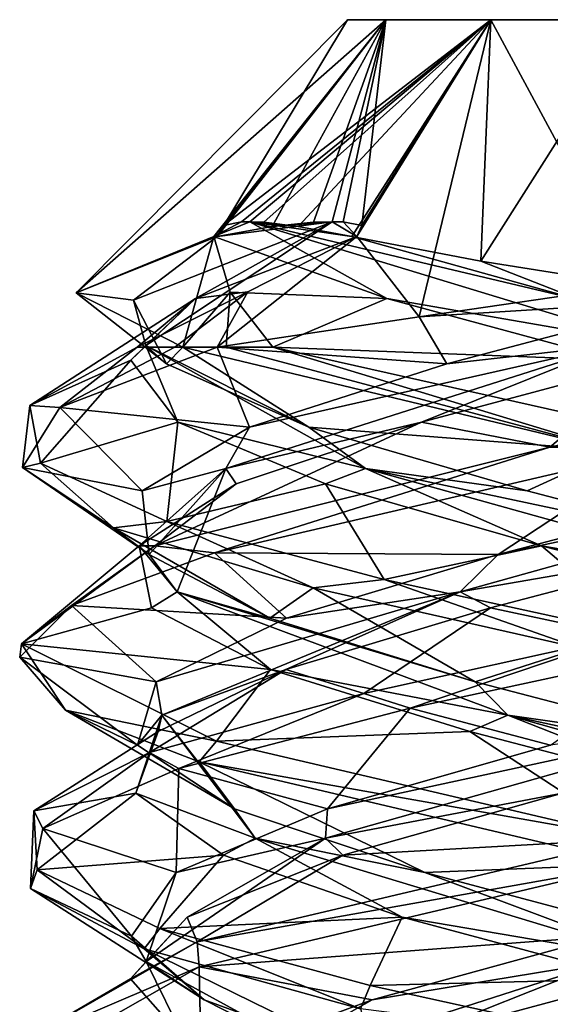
# Model space of a CAD drawing. Header units: millimetres. Extents: x -18.9 to 18.9, y -8.8 to 39.
# Tile 330 of 332: x 8.5 to 9.8, y 36.6 to 39. Entities that reach past the tile are written whole.
import ezdxf

# ---------------------------------------------------------------- set-up
doc = ezdxf.new("R2010")
doc.units = ezdxf.units.MM
doc.header["$LTSCALE"] = 41.718519
for name, color, linetype in [('1851', 7, 'CONTINUOUS'), ('1852', 7, 'CONTINUOUS'), ('1853', 7, 'CONTINUOUS'), ('1919', 7, 'CONTINUOUS'), ('1920', 7, 'CONTINUOUS'), ('1921', 7, 'CONTINUOUS'), ('1922', 7, 'CONTINUOUS'), ('1923', 7, 'CONTINUOUS'), ('1924', 7, 'CONTINUOUS'), ('1925', 7, 'CONTINUOUS'), ('1926', 7, 'CONTINUOUS'), ('1927', 7, 'CONTINUOUS'), ('1928', 7, 'CONTINUOUS'), ('1929', 7, 'CONTINUOUS'), ('1930', 7, 'CONTINUOUS'), ('2008', 7, 'CONTINUOUS')]:
    doc.layers.add(name, color=color, linetype=linetype)

msp = doc.modelspace()

# ---------------------------------------------------------------- linework, layer by layer
at = {"layer": '1851', "color": 7, "linetype": 'Continuous'}
for points in [[(9.2586, 39, 8.3562), (9.3526, 39, 8.7064), (9.3526, 39, 8.0061), (9.2586, 39, 8.3562)], [(9.3526, 39, 8.7064), (9.6084, 39, 8.9622), (9.3526, 39, 8.0061), (9.3526, 39, 8.7064)], [(9.3526, 39, 8.0061), (9.6084, 39, 8.9622), (9.6084, 39, 7.7503), (9.3526, 39, 8.0061)], [(9.6084, 39, 8.9622), (9.9586, 39, 9.0562), (9.6084, 39, 7.7503), (9.6084, 39, 8.9622)], [(9.6084, 39, 7.7503), (9.9586, 39, 9.0562), (9.9586, 39, 7.6562), (9.6084, 39, 7.7503)]]:
    msp.add_3dface(points, dxfattribs=at)
at = {"layer": '1852', "color": 7, "linetype": 'Continuous'}
for points in [[(9.2586, 39, 8.3562), (9.3526, 39, 8.0061), (8.5967, 38.3327, 8.2356), (9.2586, 39, 8.3562)], [(8.9405, 38.4706, 9.0453), (9.2586, 39, 8.3562), (8.5967, 38.3327, 8.2356), (8.9405, 38.4706, 9.0453)], [(8.5967, 38.3327, 8.2356), (9.3526, 39, 8.0061), (8.9324, 38.4706, 7.6793), (8.5967, 38.3327, 8.2356)], [(8.9324, 38.4706, 7.6793), (9.3526, 39, 8.0061), (8.9564, 38.4974, 7.6915), (8.9324, 38.4706, 7.6793)], [(9.3526, 39, 8.7064), (9.2586, 39, 8.3562), (8.9405, 38.4706, 9.0453), (9.3526, 39, 8.7064)], [(9.0747, 38.4952, 9.175), (9.3526, 39, 8.7064), (8.9405, 38.4706, 9.0453), (9.0747, 38.4952, 9.175)], [(9.3526, 39, 8.0061), (9.6084, 39, 7.7503), (8.9564, 38.4974, 7.6915), (9.3526, 39, 8.0061)], [(8.9564, 38.4974, 7.6915), (9.6084, 39, 7.7503), (8.9997, 38.506, 7.6448), (8.9564, 38.4974, 7.6915)], [(8.9997, 38.506, 7.6448), (9.6084, 39, 7.7503), (9.0204, 38.5067, 7.6188), (8.9997, 38.506, 7.6448)], [(9.0204, 38.5067, 7.6188), (9.6084, 39, 7.7503), (9.0543, 38.5054, 7.5756), (9.0204, 38.5067, 7.6188)], [(9.0543, 38.5054, 7.5756), (9.6084, 39, 7.7503), (9.1383, 38.4954, 7.4741), (9.0543, 38.5054, 7.5756)], [(9.1761, 38.5053, 9.2591), (9.3526, 39, 8.7064), (9.0747, 38.4952, 9.175), (9.1761, 38.5053, 9.2591)], [(9.1383, 38.4954, 7.4741), (9.6084, 39, 7.7503), (9.2695, 38.4706, 7.3381), (9.1383, 38.4954, 7.4741)], [(9.2212, 38.5067, 9.2944), (9.3526, 39, 8.7064), (9.1761, 38.5053, 9.2591), (9.2212, 38.5067, 9.2944)], [(9.2483, 38.506, 9.3161), (9.3526, 39, 8.7064), (9.2212, 38.5067, 9.2944), (9.2483, 38.506, 9.3161)], [(9.294, 38.4973, 9.3586), (9.3526, 39, 8.7064), (9.2483, 38.506, 9.3161), (9.294, 38.4973, 9.3586)], [(9.2695, 38.4706, 7.3381), (9.6084, 39, 7.7503), (9.584, 38.41, 7.1218), (9.2695, 38.4706, 7.3381)], [(9.2816, 38.4706, 9.3824), (9.6084, 39, 8.9622), (9.294, 38.4973, 9.3586), (9.2816, 38.4706, 9.3824)], [(9.6084, 39, 8.9622), (9.2816, 38.4706, 9.3824), (9.434, 38.2745, 9.6817), (9.6084, 39, 8.9622)], [(9.6084, 39, 8.9622), (9.3526, 39, 8.7064), (9.294, 38.4973, 9.3586), (9.6084, 39, 8.9622)], [(9.9586, 38.3506, 9.7057), (9.6084, 39, 8.9622), (9.434, 38.2745, 9.6817), (9.9586, 38.3506, 9.7057)], [(9.6084, 39, 7.7503), (9.9586, 39, 7.6562), (9.584, 38.41, 7.1218), (9.6084, 39, 7.7503)], [(9.584, 38.41, 7.1218), (9.9586, 39, 7.6562), (9.9586, 38.3506, 7.0068), (9.584, 38.41, 7.1218)], [(9.9586, 39, 9.0562), (9.6084, 39, 8.9622), (9.9586, 38.3506, 9.7057), (9.9586, 39, 9.0562)], [(8.8571, 38.2, 7.338), (8.5967, 38.3327, 8.2356), (8.9324, 38.4706, 7.6793), (8.8571, 38.2, 7.338)], [(8.9722, 38.335, 7.4127), (8.8571, 38.2, 7.338), (8.9324, 38.4706, 7.6793), (8.9722, 38.335, 7.4127)], [(9.0152, 38.3351, 9.3426), (8.9404, 38.2, 9.4577), (9.2816, 38.4706, 9.3824), (9.0152, 38.3351, 9.3426)], [(9.2816, 38.4706, 9.3824), (8.9404, 38.2, 9.4577), (9.434, 38.2745, 9.6817), (9.2816, 38.4706, 9.3824)], [(8.7451, 38.2, 9.2379), (8.8373, 38.2, 9.3526), (9.0152, 38.3351, 9.3426), (8.7451, 38.2, 9.2379)], [(8.8373, 38.2, 9.3526), (8.9404, 38.2, 9.4577), (9.0152, 38.3351, 9.3426), (8.8373, 38.2, 9.3526)], [(8.9622, 38.2, 7.235), (8.8571, 38.2, 7.338), (8.9722, 38.335, 7.4127), (8.9622, 38.2, 7.235)], [(9.0769, 38.2, 7.1427), (8.9622, 38.2, 7.235), (8.9722, 38.335, 7.4127), (9.0769, 38.2, 7.1427)]]:
    msp.add_3dface(points, dxfattribs=at)
at = {"layer": '1853', "color": 7, "linetype": 'Continuous'}
for points in [[(10.8403, 38.2, 9.5698), (9.753, 37.9562, 9.8421), (10.0147, 37.9494, 9.8552), (10.8403, 38.2, 9.5698)], [(9.753, 37.9562, 9.8421), (8.7885, 37.7152, 9.2948), (8.9344, 37.6983, 9.4522), (9.753, 37.9562, 9.8421)], [(10.0147, 37.9494, 9.8552), (9.753, 37.9562, 9.8421), (8.9344, 37.6983, 9.4522), (10.0147, 37.9494, 9.8552)], [(8.7885, 37.7152, 9.2948), (8.4628, 37.476, 8.2432), (8.5851, 37.5692, 8.9593), (8.7885, 37.7152, 9.2948)], [(8.9344, 37.6983, 9.4522), (8.7885, 37.7152, 9.2948), (8.5851, 37.5692, 8.9593), (8.9344, 37.6983, 9.4522)], [(8.5851, 37.5692, 8.9593), (8.4628, 37.476, 8.2432), (8.4588, 37.4432, 8.3832), (8.5851, 37.5692, 8.9593)], [(9.9324, 37.4944, 9.856), (9.2984, 37.3549, 9.7031), (9.4119, 37.3188, 9.7531), (9.9324, 37.4944, 9.856)], [(10.091, 37.4656, 9.8504), (9.9324, 37.4944, 9.856), (9.4119, 37.3188, 9.7531), (10.091, 37.4656, 9.8504)], [(8.4588, 37.4432, 8.3832), (8.4628, 37.476, 8.2432), (8.5704, 37.3138, 7.7879), (8.4588, 37.4432, 8.3832)], [(8.4628, 37.476, 8.2432), (8.9391, 37.2379, 7.256), (8.5704, 37.3138, 7.7879), (8.4628, 37.476, 8.2432)], [(9.2984, 37.3549, 9.7031), (8.7752, 37.2106, 9.278), (8.8471, 37.1719, 9.3636), (9.2984, 37.3549, 9.7031)], [(9.4119, 37.3188, 9.7531), (9.2984, 37.3549, 9.7031), (8.8471, 37.1719, 9.3636), (9.4119, 37.3188, 9.7531)], [(8.5704, 37.3138, 7.7879), (8.9391, 37.2379, 7.256), (8.8966, 37.1879, 7.2969), (8.5704, 37.3138, 7.7879)], [(8.9391, 37.2379, 7.256), (9.9586, 37, 6.8562), (8.8966, 37.1879, 7.2969), (8.9391, 37.2379, 7.256)], [(8.7752, 37.2106, 9.278), (8.4928, 37.0682, 8.675), (8.5149, 37.025, 8.7634), (8.7752, 37.2106, 9.278)], [(8.8471, 37.1719, 9.3636), (8.7752, 37.2106, 9.278), (8.5149, 37.025, 8.7634), (8.8471, 37.1719, 9.3636)], [(8.8966, 37.1879, 7.2969), (9.9586, 37, 6.8562), (9.9586, 36.9375, 6.8562), (8.8966, 37.1879, 7.2969)], [(8.4928, 37.0682, 8.675), (8.5012, 36.9239, 8.001), (8.4846, 36.8781, 8.078), (8.4928, 37.0682, 8.675)], [(8.5149, 37.025, 8.7634), (8.4928, 37.0682, 8.675), (8.4846, 36.8781, 8.078), (8.5149, 37.025, 8.7634)], [(9.9586, 36.9375, 9.8562), (9.9586, 37, 9.8562), (8.8916, 36.7481, 9.4106), (9.9586, 36.9375, 9.8562)], [(8.897, 36.6872, 9.416), (9.9586, 36.9375, 9.8562), (8.8916, 36.7481, 9.4106), (8.897, 36.6872, 9.416)], [(8.4846, 36.8781, 8.078), (8.5012, 36.9239, 8.001), (8.7626, 36.7312, 7.4509), (8.4846, 36.8781, 8.078)], [(8.5012, 36.9239, 8.001), (8.8004, 36.7808, 7.403), (8.7626, 36.7312, 7.4509), (8.5012, 36.9239, 8.001)], [(8.7626, 36.7312, 7.4509), (8.8004, 36.7808, 7.403), (9.2907, 36.5844, 7.0131), (8.7626, 36.7312, 7.4509)], [(8.8004, 36.7808, 7.403), (9.3142, 36.6413, 7.0017), (9.2907, 36.5844, 7.0131), (8.8004, 36.7808, 7.403)], [(8.4586, 36.4999, 8.3559), (8.897, 36.6872, 9.416), (8.8916, 36.7481, 9.4106), (8.4586, 36.4999, 8.3559)], [(8.4586, 36.437, 8.3539), (8.897, 36.6872, 9.416), (8.4586, 36.4999, 8.3559), (8.4586, 36.437, 8.3539)], [(9.3142, 36.6413, 7.0017), (9.9586, 36.5, 6.8562), (9.2907, 36.5844, 7.0131), (9.3142, 36.6413, 7.0017)]]:
    msp.add_3dface(points, dxfattribs=at)
at = {"layer": '1919', "color": 7, "linetype": 'Continuous'}
for points in [[(8.9722, 38.335, 7.4127), (8.9324, 38.4706, 7.6793), (9.3552, 38.3195, 7.2851), (8.9722, 38.335, 7.4127)], [(9.0769, 38.2, 7.1427), (8.9722, 38.335, 7.4127), (9.3552, 38.3195, 7.2851), (9.0769, 38.2, 7.1427)], [(9.9114, 38.1685, 7.1278), (9.0769, 38.2, 7.1427), (9.3552, 38.3195, 7.2851), (9.9114, 38.1685, 7.1278)], [(10.1461, 37.9601, 6.868), (9.0769, 38.2, 7.1427), (9.9114, 38.1685, 7.1278), (10.1461, 37.9601, 6.868)], [(9.2471, 36.9598, 9.3588), (9.9586, 37, 9.8562), (9.7839, 37.1109, 9.5731), (9.2471, 36.9598, 9.3588)], [(8.8916, 36.7481, 9.4106), (9.9586, 37, 9.8562), (9.2471, 36.9598, 9.3588), (8.8916, 36.7481, 9.4106)], [(8.8675, 36.8087, 8.9228), (8.8916, 36.7481, 9.4106), (9.2471, 36.9598, 9.3588), (8.8675, 36.8087, 8.9228)], [(8.7292, 36.6576, 8.3615), (8.8916, 36.7481, 9.4106), (8.8675, 36.8087, 8.9228), (8.7292, 36.6576, 8.3615)], [(8.4586, 36.4999, 8.3559), (8.8916, 36.7481, 9.4106), (8.7292, 36.6576, 8.3615), (8.4586, 36.4999, 8.3559)], [(8.8627, 36.5065, 7.7991), (8.4586, 36.4999, 8.3559), (8.7292, 36.6576, 8.3615), (8.8627, 36.5065, 7.7991)]]:
    msp.add_3dface(points, dxfattribs=at)
at = {"layer": '1920', "color": 7, "linetype": 'Continuous'}
for points in [[(8.9324, 38.4706, 7.6793), (8.9997, 38.506, 7.6448), (9.0204, 38.5067, 7.6188), (8.9324, 38.4706, 7.6793)], [(8.9324, 38.4706, 7.6793), (9.0204, 38.5067, 7.6188), (9.3552, 38.3195, 7.2851), (8.9324, 38.4706, 7.6793)], [(8.9324, 38.4706, 7.6793), (8.9564, 38.4974, 7.6915), (8.9997, 38.506, 7.6448), (8.9324, 38.4706, 7.6793)], [(9.0204, 38.5067, 7.6188), (9.0543, 38.5054, 7.5756), (9.1383, 38.4954, 7.4741), (9.0204, 38.5067, 7.6188)], [(9.0204, 38.5067, 7.6188), (9.1383, 38.4954, 7.4741), (9.2695, 38.4706, 7.3381), (9.0204, 38.5067, 7.6188)], [(9.0204, 38.5067, 7.6188), (9.2695, 38.4706, 7.3381), (9.8272, 38.3153, 7.1339), (9.0204, 38.5067, 7.6188)], [(9.3552, 38.3195, 7.2851), (9.0204, 38.5067, 7.6188), (10.0107, 38.2049, 7.1641), (9.3552, 38.3195, 7.2851)], [(10.0107, 38.2049, 7.1641), (9.0204, 38.5067, 7.6188), (9.8272, 38.3153, 7.1339), (10.0107, 38.2049, 7.1641)], [(9.9114, 38.1685, 7.1278), (9.3552, 38.3195, 7.2851), (10.0107, 38.2049, 7.1641), (9.9114, 38.1685, 7.1278)], [(9.7839, 37.1109, 9.5731), (10.2674, 37.3021, 9.5089), (9.2049, 37.0012, 9.2814), (9.7839, 37.1109, 9.5731)], [(9.2049, 37.0012, 9.2814), (10.2674, 37.3021, 9.5089), (9.2102, 37.0729, 9.3315), (9.2049, 37.0012, 9.2814)], [(9.2102, 37.0729, 9.3315), (10.2674, 37.3021, 9.5089), (9.7547, 37.2282, 9.5686), (9.2102, 37.0729, 9.3315)], [(9.2471, 36.9598, 9.3588), (9.7839, 37.1109, 9.5731), (9.2049, 37.0012, 9.2814), (9.2471, 36.9598, 9.3588)], [(8.8403, 36.9176, 8.8669), (9.2049, 37.0012, 9.2814), (9.2102, 37.0729, 9.3315), (8.8403, 36.9176, 8.8669)], [(8.8675, 36.8087, 8.9228), (9.2049, 37.0012, 9.2814), (8.7673, 36.7002, 8.2868), (8.8675, 36.8087, 8.9228)], [(8.7673, 36.7002, 8.2868), (9.2049, 37.0012, 9.2814), (8.8403, 36.9176, 8.8669), (8.7673, 36.7002, 8.2868)], [(8.8675, 36.8087, 8.9228), (9.2471, 36.9598, 9.3588), (9.2049, 37.0012, 9.2814), (8.8675, 36.8087, 8.9228)], [(8.7314, 36.7623, 8.2831), (8.7673, 36.7002, 8.2868), (8.8403, 36.9176, 8.8669), (8.7314, 36.7623, 8.2831)], [(8.7292, 36.6576, 8.3615), (8.8675, 36.8087, 8.9228), (8.7673, 36.7002, 8.2868), (8.7292, 36.6576, 8.3615)], [(8.9089, 36.607, 7.7164), (8.7673, 36.7002, 8.2868), (8.7314, 36.7623, 8.2831), (8.9089, 36.607, 7.7164)], [(8.8627, 36.5065, 7.7991), (8.7292, 36.6576, 8.3615), (8.7673, 36.7002, 8.2868), (8.8627, 36.5065, 7.7991)], [(8.8627, 36.5065, 7.7991), (8.7673, 36.7002, 8.2868), (9.3174, 36.3993, 7.3498), (8.8627, 36.5065, 7.7991)], [(9.3174, 36.3993, 7.3498), (8.7673, 36.7002, 8.2868), (8.9089, 36.607, 7.7164), (9.3174, 36.3993, 7.3498)], [(9.3313, 36.4517, 7.299), (9.3174, 36.3993, 7.3498), (8.9089, 36.607, 7.7164), (9.3313, 36.4517, 7.299)]]:
    msp.add_3dface(points, dxfattribs=at)
at = {"layer": '1921', "color": 7, "linetype": 'Continuous'}
for points in [[(9.2695, 38.4706, 7.3381), (9.584, 38.41, 7.1218), (9.8272, 38.3153, 7.1339), (9.2695, 38.4706, 7.3381)], [(9.584, 38.41, 7.1218), (9.9586, 38.3506, 7.0068), (9.8272, 38.3153, 7.1339), (9.584, 38.41, 7.1218)], [(10.091, 37.4656, 9.8504), (9.4119, 37.3188, 9.7531), (9.7547, 37.2282, 9.5686), (10.091, 37.4656, 9.8504)], [(9.4119, 37.3188, 9.7531), (8.8471, 37.1719, 9.3636), (9.2102, 37.0729, 9.3315), (9.4119, 37.3188, 9.7531)], [(9.4119, 37.3188, 9.7531), (9.2102, 37.0729, 9.3315), (9.7547, 37.2282, 9.5686), (9.4119, 37.3188, 9.7531)], [(8.8471, 37.1719, 9.3636), (8.5149, 37.025, 8.7634), (8.8403, 36.9176, 8.8669), (8.8471, 37.1719, 9.3636)], [(8.8471, 37.1719, 9.3636), (8.8403, 36.9176, 8.8669), (9.2102, 37.0729, 9.3315), (8.8471, 37.1719, 9.3636)], [(8.5149, 37.025, 8.7634), (8.4846, 36.8781, 8.078), (8.7314, 36.7623, 8.2831), (8.5149, 37.025, 8.7634)], [(8.5149, 37.025, 8.7634), (8.7314, 36.7623, 8.2831), (8.8403, 36.9176, 8.8669), (8.5149, 37.025, 8.7634)], [(8.4846, 36.8781, 8.078), (8.7626, 36.7312, 7.4509), (8.9089, 36.607, 7.7164), (8.4846, 36.8781, 8.078)], [(8.4846, 36.8781, 8.078), (8.9089, 36.607, 7.7164), (8.7314, 36.7623, 8.2831), (8.4846, 36.8781, 8.078)], [(8.7626, 36.7312, 7.4509), (9.2907, 36.5844, 7.0131), (9.3313, 36.4517, 7.299), (8.7626, 36.7312, 7.4509)], [(8.7626, 36.7312, 7.4509), (9.3313, 36.4517, 7.299), (8.9089, 36.607, 7.7164), (8.7626, 36.7312, 7.4509)]]:
    msp.add_3dface(points, dxfattribs=at)
at = {"layer": '1922', "color": 7, "linetype": 'Continuous'}
for points in [[(9.6077, 37.5641, 9.5345), (9.9324, 37.4944, 9.856), (10.185, 37.7152, 9.5646), (9.6077, 37.5641, 9.5345)], [(9.108, 37.413, 9.2439), (9.2984, 37.3549, 9.7031), (9.6077, 37.5641, 9.5345), (9.108, 37.413, 9.2439)], [(9.2984, 37.3549, 9.7031), (9.9324, 37.4944, 9.856), (9.6077, 37.5641, 9.5345), (9.2984, 37.3549, 9.7031)], [(8.7752, 37.2106, 9.278), (9.2984, 37.3549, 9.7031), (9.108, 37.413, 9.2439), (8.7752, 37.2106, 9.278)], [(8.7964, 37.262, 8.757), (8.7752, 37.2106, 9.278), (9.108, 37.413, 9.2439), (8.7964, 37.262, 8.757)], [(8.4928, 37.0682, 8.675), (8.7752, 37.2106, 9.278), (8.7964, 37.262, 8.757), (8.4928, 37.0682, 8.675)], [(8.7417, 37.1109, 8.1816), (8.4928, 37.0682, 8.675), (8.7964, 37.262, 8.757), (8.7417, 37.1109, 8.1816)], [(8.5012, 36.9239, 8.001), (8.4928, 37.0682, 8.675), (8.7417, 37.1109, 8.1816), (8.5012, 36.9239, 8.001)], [(8.956, 36.9598, 7.6447), (8.5012, 36.9239, 8.001), (8.7417, 37.1109, 8.1816), (8.956, 36.9598, 7.6447)], [(8.8004, 36.7808, 7.403), (8.5012, 36.9239, 8.001), (8.956, 36.9598, 7.6447), (8.8004, 36.7808, 7.403)], [(9.392, 36.8087, 7.2652), (8.8004, 36.7808, 7.403), (8.956, 36.9598, 7.6447), (9.392, 36.8087, 7.2652)], [(9.3142, 36.6413, 7.0017), (8.8004, 36.7808, 7.403), (9.392, 36.8087, 7.2652), (9.3142, 36.6413, 7.0017)], [(9.9533, 36.6576, 7.1269), (9.3142, 36.6413, 7.0017), (9.392, 36.8087, 7.2652), (9.9533, 36.6576, 7.1269)], [(9.9586, 36.5, 6.8562), (9.3142, 36.6413, 7.0017), (9.9533, 36.6576, 7.1269), (9.9586, 36.5, 6.8562)]]:
    msp.add_3dface(points, dxfattribs=at)
at = {"layer": '1923', "color": 7, "linetype": 'Continuous'}
for points in [[(10.185, 37.7152, 9.5646), (10.614, 37.9039, 9.3534), (9.5339, 37.6029, 9.4714), (10.185, 37.7152, 9.5646)], [(9.5339, 37.6029, 9.4714), (10.614, 37.9039, 9.3534), (9.6263, 37.6941, 9.5398), (9.5339, 37.6029, 9.4714)], [(9.6263, 37.6941, 9.5398), (10.614, 37.9039, 9.3534), (10.2199, 37.8494, 9.5575), (9.6263, 37.6941, 9.5398)], [(9.6077, 37.5641, 9.5345), (10.185, 37.7152, 9.5646), (9.5339, 37.6029, 9.4714), (9.6077, 37.5641, 9.5345)], [(9.1102, 37.5388, 9.2459), (9.5339, 37.6029, 9.4714), (9.6263, 37.6941, 9.5398), (9.1102, 37.5388, 9.2459)], [(8.8059, 37.302, 8.6648), (9.5339, 37.6029, 9.4714), (8.7921, 37.3835, 8.7444), (8.8059, 37.302, 8.6648)], [(8.7921, 37.3835, 8.7444), (9.5339, 37.6029, 9.4714), (9.1102, 37.5388, 9.2459), (8.7921, 37.3835, 8.7444)], [(9.108, 37.413, 9.2439), (9.5339, 37.6029, 9.4714), (8.8059, 37.302, 8.6648), (9.108, 37.413, 9.2439)], [(9.108, 37.413, 9.2439), (9.6077, 37.5641, 9.5345), (9.5339, 37.6029, 9.4714), (9.108, 37.413, 9.2439)], [(8.7964, 37.262, 8.757), (9.108, 37.413, 9.2439), (8.8059, 37.302, 8.6648), (8.7964, 37.262, 8.757)], [(8.7462, 37.2282, 8.1523), (8.8059, 37.302, 8.6648), (8.7921, 37.3835, 8.7444), (8.7462, 37.2282, 8.1523)], [(8.7417, 37.1109, 8.1816), (8.7964, 37.262, 8.757), (8.8059, 37.302, 8.6648), (8.7417, 37.1109, 8.1816)], [(8.7417, 37.1109, 8.1816), (8.8059, 37.302, 8.6648), (9.0336, 37.0011, 7.6024), (8.7417, 37.1109, 8.1816)], [(8.9833, 37.0729, 7.6078), (8.8059, 37.302, 8.6648), (8.7462, 37.2282, 8.1523), (8.9833, 37.0729, 7.6078)], [(9.0336, 37.0011, 7.6024), (8.8059, 37.302, 8.6648), (8.9833, 37.0729, 7.6078), (9.0336, 37.0011, 7.6024)], [(8.956, 36.9598, 7.6447), (8.7417, 37.1109, 8.1816), (9.0336, 37.0011, 7.6024), (8.956, 36.9598, 7.6447)], [(9.4479, 36.9176, 7.238), (9.0336, 37.0011, 7.6024), (8.9833, 37.0729, 7.6078), (9.4479, 36.9176, 7.238)], [(9.392, 36.8087, 7.2652), (8.956, 36.9598, 7.6447), (9.0336, 37.0011, 7.6024), (9.392, 36.8087, 7.2652)], [(9.392, 36.8087, 7.2652), (9.0336, 37.0011, 7.6024), (10.0282, 36.7002, 7.165), (9.392, 36.8087, 7.2652)], [(10.0282, 36.7002, 7.165), (9.0336, 37.0011, 7.6024), (9.4479, 36.9176, 7.238), (10.0282, 36.7002, 7.165)], [(10.0317, 36.7623, 7.129), (10.0282, 36.7002, 7.165), (9.4479, 36.9176, 7.238), (10.0317, 36.7623, 7.129)], [(9.9533, 36.6576, 7.1269), (9.392, 36.8087, 7.2652), (10.0282, 36.7002, 7.165), (9.9533, 36.6576, 7.1269)]]:
    msp.add_3dface(points, dxfattribs=at)
at = {"layer": '1924', "color": 7, "linetype": 'Continuous'}
for points in [[(10.0147, 37.9494, 9.8552), (8.9344, 37.6983, 9.4522), (9.6263, 37.6941, 9.5398), (10.0147, 37.9494, 9.8552)], [(10.0147, 37.9494, 9.8552), (9.6263, 37.6941, 9.5398), (10.2199, 37.8494, 9.5575), (10.0147, 37.9494, 9.8552)], [(8.9344, 37.6983, 9.4522), (8.5851, 37.5692, 8.9593), (9.1102, 37.5388, 9.2459), (8.9344, 37.6983, 9.4522)], [(8.9344, 37.6983, 9.4522), (9.1102, 37.5388, 9.2459), (9.6263, 37.6941, 9.5398), (8.9344, 37.6983, 9.4522)], [(8.5851, 37.5692, 8.9593), (8.4588, 37.4432, 8.3832), (8.7921, 37.3835, 8.7444), (8.5851, 37.5692, 8.9593)], [(8.5851, 37.5692, 8.9593), (8.7921, 37.3835, 8.7444), (9.1102, 37.5388, 9.2459), (8.5851, 37.5692, 8.9593)], [(8.4588, 37.4432, 8.3832), (8.5704, 37.3138, 7.7879), (8.7462, 37.2282, 8.1523), (8.4588, 37.4432, 8.3832)], [(8.4588, 37.4432, 8.3832), (8.7462, 37.2282, 8.1523), (8.7921, 37.3835, 8.7444), (8.4588, 37.4432, 8.3832)], [(8.5704, 37.3138, 7.7879), (8.8966, 37.1879, 7.2969), (8.9833, 37.0729, 7.6078), (8.5704, 37.3138, 7.7879)], [(8.5704, 37.3138, 7.7879), (8.9833, 37.0729, 7.6078), (8.7462, 37.2282, 8.1523), (8.5704, 37.3138, 7.7879)], [(8.8966, 37.1879, 7.2969), (9.9586, 36.9375, 6.8562), (9.4479, 36.9176, 7.238), (8.8966, 37.1879, 7.2969)], [(8.8966, 37.1879, 7.2969), (9.4479, 36.9176, 7.238), (8.9833, 37.0729, 7.6078), (8.8966, 37.1879, 7.2969)], [(9.9586, 36.9375, 6.8562), (10.0317, 36.7623, 7.129), (9.4479, 36.9176, 7.238), (9.9586, 36.9375, 6.8562)]]:
    msp.add_3dface(points, dxfattribs=at)
at = {"layer": '1925', "color": 7, "linetype": 'Continuous'}
for points in [[(9.753, 37.9562, 9.8421), (10.8403, 38.2, 9.5698), (10.0057, 38.1685, 9.5847), (9.753, 37.9562, 9.8421)], [(9.4391, 38.0174, 9.4705), (9.753, 37.9562, 9.8421), (10.0057, 38.1685, 9.5847), (9.4391, 38.0174, 9.4705)], [(8.7885, 37.7152, 9.2948), (9.753, 37.9562, 9.8421), (9.4391, 38.0174, 9.4705), (8.7885, 37.7152, 9.2948)], [(8.9873, 37.8663, 9.1099), (8.7885, 37.7152, 9.2948), (9.4391, 38.0174, 9.4705), (8.9873, 37.8663, 9.1099)], [(8.7502, 37.7152, 8.5827), (8.7885, 37.7152, 9.2948), (8.9873, 37.8663, 9.1099), (8.7502, 37.7152, 8.5827)], [(8.4628, 37.476, 8.2432), (8.7885, 37.7152, 9.2948), (8.7502, 37.7152, 8.5827), (8.4628, 37.476, 8.2432)], [(8.7803, 37.5641, 8.0054), (8.4628, 37.476, 8.2432), (8.7502, 37.7152, 8.5827), (8.7803, 37.5641, 8.0054)], [(9.0709, 37.413, 7.5057), (8.4628, 37.476, 8.2432), (8.7803, 37.5641, 8.0054), (9.0709, 37.413, 7.5057)], [(8.9391, 37.2379, 7.256), (8.4628, 37.476, 8.2432), (9.0709, 37.413, 7.5057), (8.9391, 37.2379, 7.256)], [(9.5578, 37.262, 7.194), (8.9391, 37.2379, 7.256), (9.0709, 37.413, 7.5057), (9.5578, 37.262, 7.194)], [(9.9586, 37, 6.8562), (8.9391, 37.2379, 7.256), (9.5578, 37.262, 7.194), (9.9586, 37, 6.8562)], [(10.1332, 37.1109, 7.1393), (9.9586, 37, 6.8562), (9.5578, 37.262, 7.194), (10.1332, 37.1109, 7.1393)]]:
    msp.add_3dface(points, dxfattribs=at)
at = {"layer": '1926', "color": 7, "linetype": 'Continuous'}
for points in [[(9.5016, 38.16, 9.4975), (9.9065, 38.2049, 9.5484), (10.0899, 38.3153, 9.5786), (9.5016, 38.16, 9.4975)], [(9.4391, 38.0174, 9.4705), (9.9065, 38.2049, 9.5484), (8.9616, 37.9039, 9.0119), (9.4391, 38.0174, 9.4705)], [(8.9616, 37.9039, 9.0119), (9.9065, 38.2049, 9.5484), (9.0199, 38.0047, 9.1502), (8.9616, 37.9039, 9.0119)], [(9.0199, 38.0047, 9.1502), (9.9065, 38.2049, 9.5484), (9.5016, 38.16, 9.4975), (9.0199, 38.0047, 9.1502)], [(9.4391, 38.0174, 9.4705), (10.0057, 38.1685, 9.5847), (9.9065, 38.2049, 9.5484), (9.4391, 38.0174, 9.4705)], [(8.9873, 37.8663, 9.1099), (9.4391, 38.0174, 9.4705), (8.9616, 37.9039, 9.0119), (8.9873, 37.8663, 9.1099)], [(8.7573, 37.8494, 8.6175), (8.9616, 37.9039, 9.0119), (9.0199, 38.0047, 9.1502), (8.7573, 37.8494, 8.6175)], [(8.7502, 37.7152, 8.5827), (8.9873, 37.8663, 9.1099), (8.9616, 37.9039, 9.0119), (8.7502, 37.7152, 8.5827)], [(8.7502, 37.7152, 8.5827), (8.9616, 37.9039, 9.0119), (8.8433, 37.603, 7.9318), (8.7502, 37.7152, 8.5827)], [(8.775, 37.6941, 8.0239), (8.9616, 37.9039, 9.0119), (8.7573, 37.8494, 8.6175), (8.775, 37.6941, 8.0239)], [(8.8433, 37.603, 7.9318), (8.9616, 37.9039, 9.0119), (8.775, 37.6941, 8.0239), (8.8433, 37.603, 7.9318)], [(8.7803, 37.5641, 8.0054), (8.7502, 37.7152, 8.5827), (8.8433, 37.603, 7.9318), (8.7803, 37.5641, 8.0054)], [(9.0689, 37.5388, 7.5079), (8.8433, 37.603, 7.9318), (8.775, 37.6941, 8.0239), (9.0689, 37.5388, 7.5079)], [(9.0709, 37.413, 7.5057), (8.7803, 37.5641, 8.0054), (8.8433, 37.603, 7.9318), (9.0709, 37.413, 7.5057)], [(9.0709, 37.413, 7.5057), (8.8433, 37.603, 7.9318), (9.6498, 37.3021, 7.2036), (9.0709, 37.413, 7.5057)], [(9.6498, 37.3021, 7.2036), (8.8433, 37.603, 7.9318), (9.5704, 37.3835, 7.1898), (9.6498, 37.3021, 7.2036)], [(9.5704, 37.3835, 7.1898), (8.8433, 37.603, 7.9318), (9.0689, 37.5388, 7.5079), (9.5704, 37.3835, 7.1898)], [(9.5578, 37.262, 7.194), (9.0709, 37.413, 7.5057), (9.6498, 37.3021, 7.2036), (9.5578, 37.262, 7.194)], [(10.1625, 37.2282, 7.1439), (9.6498, 37.3021, 7.2036), (9.5704, 37.3835, 7.1898), (10.1625, 37.2282, 7.1439)], [(10.1332, 37.1109, 7.1393), (9.5578, 37.262, 7.194), (9.6498, 37.3021, 7.2036), (10.1332, 37.1109, 7.1393)], [(10.1332, 37.1109, 7.1393), (9.6498, 37.3021, 7.2036), (10.7122, 37.0012, 7.4311), (10.1332, 37.1109, 7.1393)], [(10.7122, 37.0012, 7.4311), (9.6498, 37.3021, 7.2036), (10.707, 37.0729, 7.3809), (10.7122, 37.0012, 7.4311)], [(10.707, 37.0729, 7.3809), (9.6498, 37.3021, 7.2036), (10.1625, 37.2282, 7.1439), (10.707, 37.0729, 7.3809)]]:
    msp.add_3dface(points, dxfattribs=at)
at = {"layer": '1927', "color": 7, "linetype": 'Continuous'}
for points in [[(9.9586, 38.3506, 9.7057), (9.434, 38.2745, 9.6817), (10.0899, 38.3153, 9.5786), (9.9586, 38.3506, 9.7057)], [(9.434, 38.2745, 9.6817), (9.5016, 38.16, 9.4975), (10.0899, 38.3153, 9.5786), (9.434, 38.2745, 9.6817)], [(9.434, 38.2745, 9.6817), (8.9404, 38.2, 9.4577), (9.5016, 38.16, 9.4975), (9.434, 38.2745, 9.6817)], [(9.0199, 38.0047, 9.1502), (8.9404, 38.2, 9.4577), (8.5565, 38.0531, 8.8892), (9.0199, 38.0047, 9.1502)], [(8.9404, 38.2, 9.4577), (9.0199, 38.0047, 9.1502), (9.5016, 38.16, 9.4975), (8.9404, 38.2, 9.4577)], [(8.4658, 37.9063, 8.2093), (8.7573, 37.8494, 8.6175), (8.5565, 38.0531, 8.8892), (8.4658, 37.9063, 8.2093)], [(8.7573, 37.8494, 8.6175), (9.0199, 38.0047, 9.1502), (8.5565, 38.0531, 8.8892), (8.7573, 37.8494, 8.6175)], [(8.775, 37.6941, 8.0239), (8.7573, 37.8494, 8.6175), (8.4658, 37.9063, 8.2093), (8.775, 37.6941, 8.0239)], [(8.6873, 37.7594, 7.5601), (8.775, 37.6941, 8.0239), (8.4658, 37.9063, 8.2093), (8.6873, 37.7594, 7.5601)], [(9.0689, 37.5388, 7.5079), (8.775, 37.6941, 8.0239), (8.6873, 37.7594, 7.5601), (9.0689, 37.5388, 7.5079)], [(9.1747, 37.6125, 7.0773), (9.0689, 37.5388, 7.5079), (8.6873, 37.7594, 7.5601), (9.1747, 37.6125, 7.0773)], [(9.5704, 37.3835, 7.1898), (9.0689, 37.5388, 7.5079), (9.1747, 37.6125, 7.0773), (9.5704, 37.3835, 7.1898)], [(9.8261, 37.4656, 6.8621), (9.5704, 37.3835, 7.1898), (9.1747, 37.6125, 7.0773), (9.8261, 37.4656, 6.8621)], [(10.1625, 37.2282, 7.1439), (9.5704, 37.3835, 7.1898), (9.8261, 37.4656, 6.8621), (10.1625, 37.2282, 7.1439)]]:
    msp.add_3dface(points, dxfattribs=at)
at = {"layer": '1928', "color": 7, "linetype": 'Continuous'}
for points in [[(9.0152, 38.3351, 9.3426), (9.2816, 38.4706, 9.3824), (8.8875, 38.3195, 8.9596), (9.0152, 38.3351, 9.3426)], [(8.7451, 38.2, 9.2379), (9.0152, 38.3351, 9.3426), (8.8875, 38.3195, 8.9596), (8.7451, 38.2, 9.2379)], [(8.4837, 38.0583, 8.6297), (8.7451, 38.2, 9.2379), (8.8875, 38.3195, 8.9596), (8.4837, 38.0583, 8.6297)], [(8.7301, 38.1685, 8.4034), (8.4837, 38.0583, 8.6297), (8.8875, 38.3195, 8.9596), (8.7301, 38.1685, 8.4034)], [(8.5097, 37.9167, 7.9681), (8.4837, 38.0583, 8.6297), (8.7301, 38.1685, 8.4034), (8.5097, 37.9167, 7.9681)], [(8.8444, 38.0174, 7.8368), (8.5097, 37.9167, 7.9681), (8.7301, 38.1685, 8.4034), (8.8444, 38.0174, 7.8368)], [(8.8179, 37.775, 7.3821), (8.5097, 37.9167, 7.9681), (8.8444, 38.0174, 7.8368), (8.8179, 37.775, 7.3821)], [(9.205, 37.8663, 7.385), (8.8179, 37.775, 7.3821), (8.8444, 38.0174, 7.8368), (9.205, 37.8663, 7.385)], [(9.3484, 37.6333, 6.9859), (8.8179, 37.775, 7.3821), (9.205, 37.8663, 7.385), (9.3484, 37.6333, 6.9859)], [(9.7322, 37.7152, 7.1479), (9.3484, 37.6333, 6.9859), (9.205, 37.8663, 7.385), (9.7322, 37.7152, 7.1479)], [(9.9979, 37.4917, 6.8568), (9.3484, 37.6333, 6.9859), (9.7322, 37.7152, 7.1479), (9.9979, 37.4917, 6.8568)], [(10.3094, 37.5641, 7.178), (9.9979, 37.4917, 6.8568), (9.7322, 37.7152, 7.1479), (10.3094, 37.5641, 7.178)], [(9.4014, 36.5065, 9.4521), (9.9586, 36.5, 9.8562), (9.9639, 36.6576, 9.5856), (9.4014, 36.5065, 9.4521)]]:
    msp.add_3dface(points, dxfattribs=at)
at = {"layer": '1929', "color": 7, "linetype": 'Continuous'}
for points in [[(9.2212, 38.5067, 9.2944), (8.9405, 38.4706, 9.0453), (8.7363, 38.3153, 8.4876), (9.2212, 38.5067, 9.2944)], [(8.7664, 38.2048, 8.3039), (9.2212, 38.5067, 9.2944), (8.7363, 38.3153, 8.4876), (8.7664, 38.2048, 8.3039)], [(8.8875, 38.3195, 8.9596), (9.2212, 38.5067, 9.2944), (8.7664, 38.2048, 8.3039), (8.8875, 38.3195, 8.9596)], [(9.2816, 38.4706, 9.3824), (9.2212, 38.5067, 9.2944), (8.8875, 38.3195, 8.9596), (9.2816, 38.4706, 9.3824)], [(9.2212, 38.5067, 9.2944), (9.0747, 38.4952, 9.175), (8.9405, 38.4706, 9.0453), (9.2212, 38.5067, 9.2944)], [(9.2212, 38.5067, 9.2944), (9.1761, 38.5053, 9.2591), (9.0747, 38.4952, 9.175), (9.2212, 38.5067, 9.2944)], [(9.2816, 38.4706, 9.3824), (9.2483, 38.506, 9.3161), (9.2212, 38.5067, 9.2944), (9.2816, 38.4706, 9.3824)], [(9.2816, 38.4706, 9.3824), (9.294, 38.4973, 9.3586), (9.2483, 38.506, 9.3161), (9.2816, 38.4706, 9.3824)], [(8.7301, 38.1685, 8.4034), (8.8875, 38.3195, 8.9596), (8.7664, 38.2048, 8.3039), (8.7301, 38.1685, 8.4034)], [(8.8173, 38.16, 7.8993), (8.7664, 38.2048, 8.3039), (8.7363, 38.3153, 8.4876), (8.8173, 38.16, 7.8993)], [(8.8444, 38.0174, 7.8368), (8.7301, 38.1685, 8.4034), (8.7664, 38.2048, 8.3039), (8.8444, 38.0174, 7.8368)], [(8.8444, 38.0174, 7.8368), (8.7664, 38.2048, 8.3039), (9.3031, 37.9039, 7.3591), (8.8444, 38.0174, 7.8368)], [(9.3031, 37.9039, 7.3591), (8.7664, 38.2048, 8.3039), (9.1647, 38.0047, 7.4176), (9.3031, 37.9039, 7.3591)], [(9.1647, 38.0047, 7.4176), (8.7664, 38.2048, 8.3039), (8.8173, 38.16, 7.8993), (9.1647, 38.0047, 7.4176)], [(9.205, 37.8663, 7.385), (8.8444, 38.0174, 7.8368), (9.3031, 37.9039, 7.3591), (9.205, 37.8663, 7.385)], [(9.6973, 37.8494, 7.155), (9.3031, 37.9039, 7.3591), (9.1647, 38.0047, 7.4176), (9.6973, 37.8494, 7.155)], [(9.7322, 37.7152, 7.1479), (9.205, 37.8663, 7.385), (9.3031, 37.9039, 7.3591), (9.7322, 37.7152, 7.1479)], [(9.7322, 37.7152, 7.1479), (9.3031, 37.9039, 7.3591), (10.3832, 37.6029, 7.2411), (9.7322, 37.7152, 7.1479)], [(10.3832, 37.6029, 7.2411), (9.3031, 37.9039, 7.3591), (10.2909, 37.6941, 7.1726), (10.3832, 37.6029, 7.2411)], [(10.2909, 37.6941, 7.1726), (9.3031, 37.9039, 7.3591), (9.6973, 37.8494, 7.155), (10.2909, 37.6941, 7.1726)], [(10.3094, 37.5641, 7.178), (9.7322, 37.7152, 7.1479), (10.3832, 37.6029, 7.2411), (10.3094, 37.5641, 7.178)], [(9.3187, 36.607, 9.406), (9.8889, 36.7002, 9.5475), (9.8854, 36.7623, 9.5834), (9.3187, 36.607, 9.406)], [(9.4014, 36.5065, 9.4521), (9.8889, 36.7002, 9.5475), (8.952, 36.3992, 8.9972), (9.4014, 36.5065, 9.4521)], [(8.952, 36.3992, 8.9972), (9.8889, 36.7002, 9.5475), (9.3187, 36.607, 9.406), (8.952, 36.3992, 8.9972)], [(9.4014, 36.5065, 9.4521), (9.9639, 36.6576, 9.5856), (9.8889, 36.7002, 9.5475), (9.4014, 36.5065, 9.4521)], [(8.9013, 36.4517, 8.9835), (8.952, 36.3992, 8.9972), (9.3187, 36.607, 9.406), (8.9013, 36.4517, 8.9835)]]:
    msp.add_3dface(points, dxfattribs=at)
at = {"layer": '1930', "color": 7, "linetype": 'Continuous'}
for points in [[(8.9405, 38.4706, 9.0453), (8.5967, 38.3327, 8.2356), (8.7363, 38.3153, 8.4876), (8.9405, 38.4706, 9.0453)], [(8.5967, 38.3327, 8.2356), (8.8571, 38.2, 7.338), (8.8173, 38.16, 7.8993), (8.5967, 38.3327, 8.2356)], [(8.5967, 38.3327, 8.2356), (8.8173, 38.16, 7.8993), (8.7363, 38.3153, 8.4876), (8.5967, 38.3327, 8.2356)], [(8.8571, 38.2, 7.338), (9.1647, 38.0047, 7.4176), (8.8173, 38.16, 7.8993), (8.8571, 38.2, 7.338)], [(9.1647, 38.0047, 7.4176), (8.8571, 38.2, 7.338), (9.9109, 37.9476, 6.857), (9.1647, 38.0047, 7.4176)], [(9.6973, 37.8494, 7.155), (9.1647, 38.0047, 7.4176), (9.9109, 37.9476, 6.857), (9.6973, 37.8494, 7.155)], [(10.2909, 37.6941, 7.1726), (9.6973, 37.8494, 7.155), (9.9109, 37.9476, 6.857), (10.2909, 37.6941, 7.1726)], [(9.9586, 36.9375, 9.8562), (8.897, 36.6872, 9.416), (9.8854, 36.7623, 9.5834), (9.9586, 36.9375, 9.8562)], [(8.897, 36.6872, 9.416), (9.3187, 36.607, 9.406), (9.8854, 36.7623, 9.5834), (8.897, 36.6872, 9.416)], [(8.897, 36.6872, 9.416), (8.4586, 36.437, 8.3539), (8.9013, 36.4517, 8.9835), (8.897, 36.6872, 9.416)], [(8.897, 36.6872, 9.416), (8.9013, 36.4517, 8.9835), (9.3187, 36.607, 9.406), (8.897, 36.6872, 9.416)]]:
    msp.add_3dface(points, dxfattribs=at)
at = {"layer": '2008', "color": 7, "linetype": 'Continuous'}
for points in [[(8.5565, 38.0531, 8.8892), (8.7451, 38.2, 9.2379), (8.4837, 38.0583, 8.6297), (8.5565, 38.0531, 8.8892)], [(8.9404, 38.2, 9.4577), (8.8373, 38.2, 9.3526), (8.5565, 38.0531, 8.8892), (8.9404, 38.2, 9.4577)], [(8.8373, 38.2, 9.3526), (8.7451, 38.2, 9.2379), (8.5565, 38.0531, 8.8892), (8.8373, 38.2, 9.3526)], [(8.8571, 38.2, 7.338), (8.9622, 38.2, 7.235), (9.9109, 37.9476, 6.857), (8.8571, 38.2, 7.338)], [(8.9622, 38.2, 7.235), (9.0769, 38.2, 7.1427), (9.9109, 37.9476, 6.857), (8.9622, 38.2, 7.235)], [(9.0769, 38.2, 7.1427), (10.1461, 37.9601, 6.868), (9.9109, 37.9476, 6.857), (9.0769, 38.2, 7.1427)], [(8.4658, 37.9063, 8.2093), (8.5565, 38.0531, 8.8892), (8.4837, 38.0583, 8.6297), (8.4658, 37.9063, 8.2093)], [(8.4658, 37.9063, 8.2093), (8.4837, 38.0583, 8.6297), (8.5097, 37.9167, 7.9681), (8.4658, 37.9063, 8.2093)], [(8.6873, 37.7594, 7.5601), (8.4658, 37.9063, 8.2093), (8.5097, 37.9167, 7.9681), (8.6873, 37.7594, 7.5601)], [(8.6873, 37.7594, 7.5601), (8.5097, 37.9167, 7.9681), (8.8179, 37.775, 7.3821), (8.6873, 37.7594, 7.5601)], [(9.1747, 37.6125, 7.0773), (8.6873, 37.7594, 7.5601), (8.8179, 37.775, 7.3821), (9.1747, 37.6125, 7.0773)], [(9.1747, 37.6125, 7.0773), (8.8179, 37.775, 7.3821), (9.3484, 37.6333, 6.9859), (9.1747, 37.6125, 7.0773)], [(9.8261, 37.4656, 6.8621), (9.1747, 37.6125, 7.0773), (9.3484, 37.6333, 6.9859), (9.8261, 37.4656, 6.8621)], [(9.8261, 37.4656, 6.8621), (9.3484, 37.6333, 6.9859), (9.9979, 37.4917, 6.8568), (9.8261, 37.4656, 6.8621)]]:
    msp.add_3dface(points, dxfattribs=at)

doc.saveas('drawing.dxf')
